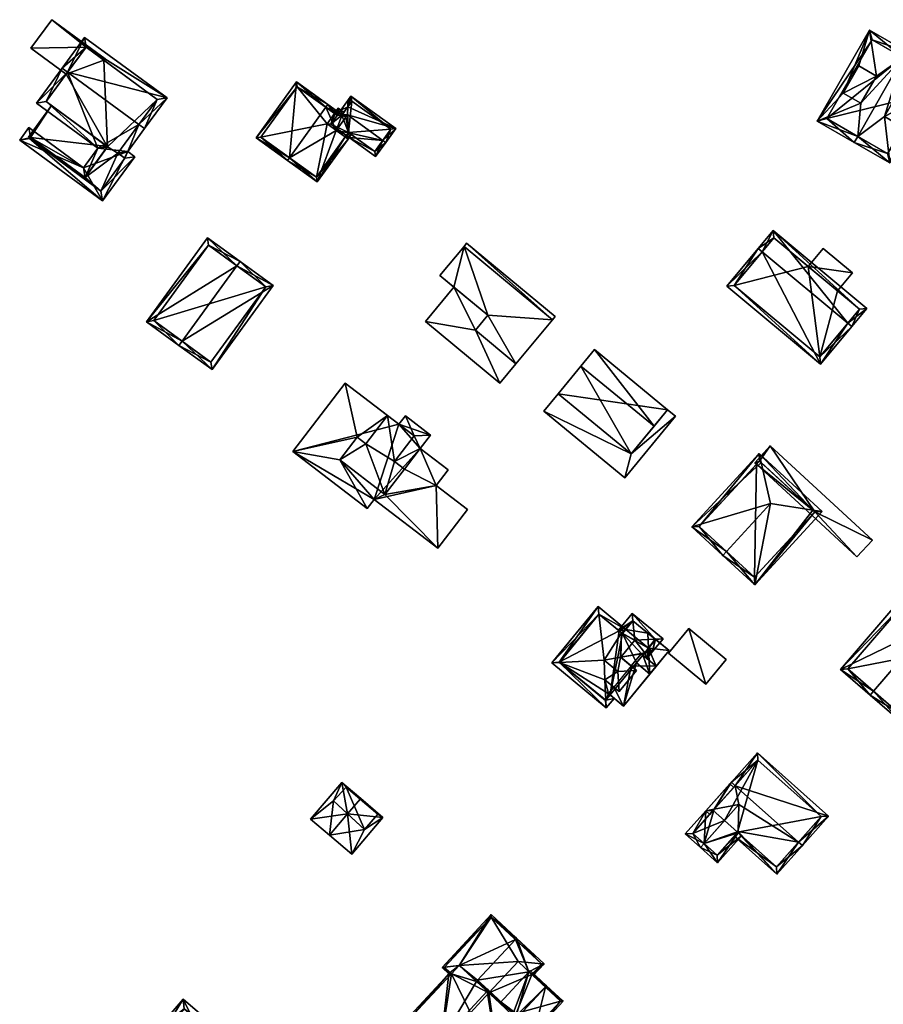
# Model space of a CAD drawing. Header units: inches. Extents: x 2685601 to 2690022, y 1235992 to 1239010.
# Tile 316 of 390: x 2688925 to 2689048, y 1238155 to 1238295. Entities that reach past the tile are written whole.
import ezdxf

# ---------------------------------------------------------------- set-up
doc = ezdxf.new("R2010")
doc.units = ezdxf.units.IN
doc.header["$MEASUREMENT"] = 0
doc.layers.add('Gebaeude Einzelhaus', color=10, linetype='Continuous')
doc.layers.add('Offenes Gebaeude', color=10, linetype='Continuous')

msp = doc.modelspace()

# ---------------------------------------------------------------- meshes
at = {"layer": 'Gebaeude Einzelhaus'}
mesh = msp.add_polyface(dxfattribs=at)
corners = [(2688934.01, 1238291.57, 497.608), (2688929.11, 1238295.495, 497.608), (2688926.12, 1238291.42, 497.608), (2688936.72, 1238289.909, 497.608), (2688931.176, 1238287.709, 497.608), (2688936.563, 1238289.696, 497.608), (2688929.11, 1238295.495, 489.051), (2688936.72, 1238289.909, 489.051), (2688926.12, 1238291.42, 489.051), (2688931.176, 1238287.709, 489.051), (2688936.563, 1238289.696, 489.051), (2688934.01, 1238291.57, 489.051)]
mesh.append_faces([[corners[k] for k in face] for face in [(3, 0, 5), (0, 2, 4), (3, 1, 0), (0, 1, 2)]], dxfattribs={"color": 13})
mesh.append_faces([[corners[k] for k in face] for face in [(7, 11, 6), (6, 11, 8), (8, 11, 9), (7, 10, 11), (7, 3, 10), (10, 3, 5), (8, 9, 2), (2, 9, 4), (2, 1, 8), (8, 1, 6), (1, 3, 6), (6, 3, 7)]], dxfattribs={"color": 41})
mesh = msp.add_polyface(dxfattribs=at)
corners = [(2689050.721, 1238290.092, 517.321), (2689056.31, 1238288.041, 512.987), (2689051.218, 1238290.96, 517.321), (2689050.281, 1238285.52, 515.923), (2689050.509, 1238280.239, 513.837), (2689048.856, 1238275.04, 512.987), (2689052.731, 1238284.115, 513.837), (2689048.059, 1238281.644, 515.923), (2689044.262, 1238278.826, 517.321), (2689043.765, 1238277.959, 517.321), (2689042.175, 1238285.018, 513.847), (2689045.924, 1238293.995, 512.987), (2689038.471, 1238280.994, 512.987), (2689046.932, 1238287.441, 515.923), (2689044.398, 1238288.894, 513.848), (2689044.71, 1238283.564, 515.923), (2689052.731, 1238284.115, 515.923), (2689050.509, 1238280.239, 515.923), (2689042.175, 1238285.018, 515.923), (2689044.398, 1238288.894, 515.923), (2689048.486, 1238276.405, 513.725), (2689054.945, 1238287.671, 513.725), (2689046.294, 1238292.63, 513.696), (2689039.836, 1238281.364, 513.697), (2689050.666, 1238290.124, 511.397), (2689046.294, 1238292.63, 503.718), (2689054.945, 1238287.671, 511.397), (2689050.666, 1238290.124, 503.718), (2689039.836, 1238281.364, 503.718), (2689048.486, 1238276.405, 503.718), (2689053.222, 1238284.665, 510.486), (2689053.222, 1238284.665, 503.718), (2689054.846, 1238287.498, 511.45), (2689054.945, 1238287.671, 503.718)]
mesh.append_faces([[corners[k] for k in face] for face in [(8, 20, 9), (23, 8, 9), (22, 23, 12), (12, 23, 9), (11, 22, 12), (0, 22, 2), (21, 0, 2), (2, 22, 11), (1, 20, 21), (1, 21, 2), (9, 20, 5), (5, 20, 1), (19, 18, 13), (13, 18, 15), (16, 7, 17), (16, 3, 7), (15, 0, 13), (15, 8, 0), (12, 15, 10), (15, 12, 8), (8, 12, 9), (13, 11, 14), (14, 11, 10), (11, 13, 0), (2, 11, 0), (10, 11, 12), (7, 5, 4), (7, 8, 5), (5, 8, 9), (0, 7, 3), (7, 0, 8), (4, 1, 6), (6, 1, 3), (1, 4, 5), (3, 1, 0), (0, 1, 2)]], dxfattribs={"color": 13})
mesh.append_faces([[corners[k] for k in face] for face in [(27, 28, 25), (27, 31, 28), (28, 31, 29), (27, 33, 31), (21, 32, 26), (21, 30, 32), (30, 29, 31), (21, 20, 30), (30, 20, 29), (8, 23, 20), (20, 23, 29), (29, 23, 28), (23, 22, 28), (28, 22, 25), (25, 24, 27), (24, 21, 26), (24, 0, 21), (25, 22, 24), (24, 22, 0), (14, 19, 13), (6, 3, 16), (4, 6, 17), (17, 6, 16), (4, 17, 7), (10, 15, 18), (14, 18, 19), (14, 10, 18)]], dxfattribs={"color": 41})
mesh = msp.add_polyface(dxfattribs=at)
corners = [(2688931.382, 1238287.991, 502.781), (2688945.575, 1238284.32, 499.706), (2688933.795, 1238292.968, 499.706), (2688941.55, 1238280.526, 502.781), (2688942.355, 1238279.935, 502.781), (2688930.576, 1238288.583, 502.781), (2688926.908, 1238283.584, 500.081), (2688935.693, 1238277.135, 500.081), (2688939.955, 1238276.665, 501.015), (2688933.645, 1238274.345, 498.573), (2688924.528, 1238278.29, 497.608), (2688925.839, 1238280.076, 498.573), (2688936.336, 1238269.621, 497.608), (2688940.964, 1238275.925, 501.015), (2688939.566, 1238275.71, 500.579), (2688936.123, 1238271.019, 498.044), (2688938.558, 1238276.45, 500.579), (2688944.178, 1238284.106, 500.271), (2688934.01, 1238291.57, 500.271), (2688928.305, 1238283.799, 500.516), (2688933.86, 1238272.948, 498.138), (2688937.09, 1238277.35, 500.517), (2688926.053, 1238278.679, 498.138), (2688925.925, 1238278.504, 498.043), (2688938.558, 1238276.45, 489.051), (2688939.566, 1238275.71, 489.051), (2688944.178, 1238284.106, 489.051), (2688936.563, 1238289.696, 497.608), (2688936.563, 1238289.696, 489.051), (2688934.01, 1238291.57, 497.608), (2688931.176, 1238287.709, 497.608), (2688928.305, 1238283.799, 489.051), (2688931.176, 1238287.709, 489.051), (2688929.093, 1238283.221, 497.787), (2688929.093, 1238283.221, 497.887), (2688937.09, 1238277.35, 489.051), (2688937.057, 1238277.374, 497.787), (2688937.057, 1238277.374, 497.887), (2688933.86, 1238272.948, 489.051), (2688933.826, 1238272.973, 497.787), (2688933.826, 1238272.973, 497.887), (2688926.053, 1238278.679, 489.051), (2688926.053, 1238278.679, 497.787), (2688926.053, 1238278.679, 497.887), (2688925.987, 1238278.589, 497.787), (2688925.925, 1238278.504, 489.051), (2688925.987, 1238278.589, 497.887), (2688936.123, 1238271.019, 489.051), (2688934.01, 1238291.57, 489.051)]
mesh.append_faces([[corners[k] for k in face] for face in [(23, 15, 12), (22, 23, 10), (10, 23, 12), (11, 22, 10), (20, 22, 9), (9, 22, 11), (21, 20, 7), (19, 21, 7), (7, 20, 9), (6, 19, 7), (0, 19, 5), (18, 0, 5), (5, 19, 6), (2, 18, 5), (17, 18, 1), (1, 18, 2), (3, 17, 4), (4, 17, 1), (16, 3, 8), (14, 16, 8), (8, 3, 4), (13, 15, 14), (12, 15, 13), (13, 14, 8), (3, 8, 4), (8, 12, 13), (8, 9, 12), (12, 9, 10), (10, 9, 11), (0, 7, 3), (3, 7, 8), (8, 7, 9), (5, 6, 0), (0, 6, 7), (0, 2, 5), (4, 1, 3), (3, 1, 0), (0, 1, 2)]], dxfattribs={"color": 13})
mesh.append_faces([[corners[k] for k in face] for face in [(38, 45, 41), (38, 47, 45), (38, 24, 47), (47, 24, 25), (28, 32, 48), (38, 35, 24), (24, 35, 26), (26, 35, 28), (28, 35, 32), (32, 35, 31), (14, 15, 25), (25, 15, 47), (15, 23, 47), (47, 23, 45), (41, 44, 42), (46, 22, 43), (44, 23, 46), (46, 23, 22), (41, 45, 44), (44, 45, 23), (22, 40, 43), (39, 41, 42), (39, 38, 41), (22, 20, 40), (40, 20, 39), (39, 20, 38), (20, 35, 38), (20, 21, 35), (37, 21, 34), (21, 37, 36), (33, 35, 36), (36, 35, 21), (33, 31, 35), (34, 19, 33), (19, 34, 21), (33, 19, 31), (31, 30, 32), (30, 18, 29), (30, 0, 18), (31, 19, 30), (30, 19, 0), (18, 27, 29), (27, 26, 28), (18, 17, 27), (27, 17, 26), (17, 24, 26), (3, 16, 17), (17, 16, 24), (16, 14, 24), (24, 14, 25)]], dxfattribs={"color": 41})
mesh = msp.add_polyface(dxfattribs=at)
corners = [(2688971.398, 1238283.057, 504.226), (2688978.248, 1238279.951, 503.183), (2688971.858, 1238284.55, 503.183), (2688971.356, 1238281.89, 504.91), (2688976.409, 1238278.253, 504.91), (2688976.815, 1238277.961, 504.91), (2688971.431, 1238283.959, 503.697), (2688970.586, 1238281.928, 504.226), (2688970.143, 1238282.148, 503.709), (2688970.539, 1238281.863, 504.226), (2688970.425, 1238282.56, 503.697), (2688970.134, 1238282.155, 503.697), (2688969.888, 1238281.814, 503.697), (2688969.9, 1238281.805, 503.713), (2688970.885, 1238281.713, 504.615), (2688975.383, 1238275.971, 503.183), (2688971.563, 1238279.336, 503.535), (2688971.617, 1238278.681, 503.183), (2688971.211, 1238278.973, 503.183), (2688971.503, 1238279.379, 503.535), (2688977.55, 1238279.838, 503.535), (2688971.971, 1238283.853, 503.535), (2688975.269, 1238276.669, 503.535), (2688970.831, 1238282.268, 504.226), (2688971.908, 1238279.087, 503.183), (2688971.111, 1238281.55, 504.91), (2688969.758, 1238279.669, 504.91), (2688971.045, 1238278.743, 503.597), (2688971.45, 1238278.451, 503.183), (2688969.578, 1238282.044, 503.288), (2688970.031, 1238282.844, 503.183), (2688969.497, 1238282.102, 503.183), (2688971.503, 1238279.379, 503.597), (2688970.586, 1238281.928, 505.445), (2688968.555, 1238283.389, 507.517), (2688968.266, 1238282.987, 507.517), (2688963.083, 1238275.785, 507.517), (2688967.04, 1238272.323, 503.183), (2688962.791, 1238275.38, 507.517), (2688964.063, 1238286.623, 503.183), (2688958.298, 1238278.613, 503.183), (2688966.926, 1238273.02, 503.597), (2688970.539, 1238281.863, 505.445), (2688970.143, 1238282.148, 505.849), (2688969.578, 1238282.044, 506.179), (2688969.9, 1238281.805, 505.847), (2688964.176, 1238285.925, 503.574), (2688958.995, 1238278.726, 503.574), (2688971.503, 1238279.379, 494.553), (2688971.211, 1238278.973, 494.553), (2688975.269, 1238276.669, 494.553), (2688977.55, 1238279.838, 494.553), (2688971.971, 1238283.853, 494.553), (2688970.539, 1238281.863, 494.553), (2688970.134, 1238282.155, 494.553), (2688969.888, 1238281.814, 494.553), (2688968.993, 1238280.569, 494.553), (2688971.045, 1238278.743, 494.553), (2688969.578, 1238282.044, 494.553), (2688969.497, 1238282.102, 494.553), (2688968.434, 1238280.623, 494.553), (2688964.176, 1238285.925, 494.553), (2688958.995, 1238278.726, 494.553), (2688966.926, 1238273.02, 494.553)]
mesh.append_faces([[corners[k] for k in face] for face in [(40, 47, 38), (38, 47, 36), (34, 46, 39), (39, 46, 40), (40, 46, 47), (34, 35, 46), (34, 44, 35), (33, 43, 34), (34, 43, 44), (44, 43, 45), (33, 42, 43), (36, 41, 38), (38, 41, 37), (37, 41, 28), (28, 41, 27), (36, 40, 38), (34, 39, 35), (35, 39, 36), (36, 39, 40), (33, 26, 25), (26, 37, 27), (27, 37, 28), (26, 36, 37), (37, 36, 38), (33, 35, 26), (26, 35, 36), (33, 34, 35), (30, 29, 31), (30, 11, 29), (29, 11, 12), (30, 10, 11), (27, 17, 28), (27, 16, 17), (17, 16, 24), (27, 32, 16), (11, 29, 12), (10, 30, 11), (11, 30, 29), (29, 30, 31), (14, 25, 3), (17, 27, 28), (17, 16, 27), (27, 16, 26), (26, 16, 25), (25, 16, 3), (17, 24, 16), (7, 10, 23), (23, 10, 0), (0, 10, 6), (7, 8, 10), (10, 8, 11), (7, 9, 8), (17, 22, 15), (15, 22, 5), (5, 22, 4), (18, 16, 17), (17, 16, 22), (18, 19, 16), (2, 21, 6), (6, 21, 0), (5, 20, 1), (1, 20, 2), (2, 20, 21), (5, 4, 20), (17, 16, 18), (18, 16, 19), (15, 4, 17), (17, 4, 16), (16, 4, 3), (15, 5, 4), (10, 0, 6), (10, 7, 0), (0, 7, 3), (3, 7, 14), (13, 8, 12), (12, 8, 11), (11, 8, 10), (10, 8, 7), (7, 8, 9), (0, 2, 6), (5, 1, 4), (4, 1, 3), (3, 1, 0), (0, 1, 2)]], dxfattribs={"color": 13})
mesh.append_faces([[corners[k] for k in face] for face in [(59, 60, 61), (61, 60, 62), (62, 60, 63), (63, 60, 57), (63, 57, 41), (41, 57, 27), (36, 47, 41), (41, 47, 63), (63, 47, 62), (47, 46, 62), (62, 46, 61), (44, 31, 35), (35, 31, 46), (46, 31, 61), (61, 31, 59), (44, 29, 31), (45, 12, 44), (44, 12, 29), (45, 13, 12), (43, 13, 45), (43, 8, 13), (42, 9, 43), (43, 9, 8), (33, 7, 42), (42, 7, 9), (33, 14, 7), (33, 25, 14), (58, 56, 59), (59, 56, 60), (60, 56, 57), (57, 56, 49), (58, 55, 56), (12, 55, 29), (29, 55, 58), (29, 58, 31), (31, 58, 59), (32, 19, 16), (27, 19, 32), (57, 18, 27), (27, 18, 19), (57, 49, 18), (56, 48, 49), (48, 51, 50), (48, 52, 51), (55, 53, 56), (56, 53, 48), (48, 53, 52), (55, 54, 53), (54, 55, 11), (11, 55, 12), (8, 53, 11), (11, 53, 54), (8, 9, 53), (23, 21, 7), (7, 21, 9), (9, 21, 53), (53, 21, 52), (23, 0, 21), (21, 20, 52), (52, 20, 51), (4, 22, 20), (20, 22, 51), (51, 22, 50), (16, 50, 22), (16, 48, 50), (16, 19, 48), (49, 48, 18), (18, 48, 19)]], dxfattribs={"color": 41})
mesh = msp.add_polyface(dxfattribs=at)
corners = [(2689042.825, 1238252.13, 511.467), (2689045.548, 1238254.22, 509.23), (2689032.185, 1238265.376, 509.23), (2689043.401, 1238251.649, 511.467), (2689030.615, 1238262.324, 511.467), (2689030.039, 1238262.805, 511.467), (2689025.555, 1238257.435, 509.23), (2689038.919, 1238246.28, 509.23), (2689044.491, 1238254.125, 509.731), (2689038.824, 1238247.336, 509.47), (2689032.28, 1238264.32, 509.731), (2689026.613, 1238257.53, 509.47), (2689044.491, 1238254.125, 500.646), (2689038.824, 1238247.336, 500.646), (2689037.171, 1238260.236, 507.412), (2689032.28, 1238264.32, 500.646), (2689041.34, 1238256.756, 507.412), (2689041.34, 1238256.756, 500.646), (2689037.171, 1238260.236, 500.646), (2689026.613, 1238257.53, 500.646)]
mesh.append_faces([[corners[k] for k in face] for face in [(11, 9, 7), (6, 11, 7), (4, 11, 5), (10, 4, 5), (5, 11, 6), (8, 10, 2), (2, 10, 5), (1, 8, 2), (3, 9, 0), (0, 8, 3), (7, 9, 3), (3, 8, 1), (4, 7, 0), (0, 7, 3), (4, 6, 7), (4, 5, 6), (0, 2, 4), (4, 2, 5), (3, 1, 0), (0, 1, 2)]], dxfattribs={"color": 13})
mesh.append_faces([[corners[k] for k in face] for face in [(18, 19, 15), (12, 13, 17), (17, 13, 18), (18, 13, 19), (9, 11, 13), (13, 11, 19), (11, 15, 19), (4, 10, 11), (11, 10, 15), (15, 14, 18), (16, 12, 17), (14, 8, 16), (16, 8, 12), (15, 10, 14), (14, 10, 8), (8, 9, 12), (12, 9, 13), (8, 0, 9)]], dxfattribs={"color": 41})
mesh = msp.add_polyface(dxfattribs=at)
corners = [(2688947.726, 1238249.563, 496.74), (2688952.019, 1238245.519, 494.502), (2688960.738, 1238257.528, 494.503), (2688947.285, 1238248.956, 496.74), (2688955.563, 1238260.358, 496.74), (2688956.004, 1238260.965, 496.74), (2688951.344, 1238264.349, 494.503), (2688942.625, 1238252.34, 494.502), (2688959.69, 1238257.361, 494.789), (2688951.51, 1238263.301, 494.793), (2688943.673, 1238252.506, 494.794), (2688951.853, 1238246.566, 494.789), (2688959.69, 1238257.361, 486.701), (2688951.51, 1238263.301, 486.701), (2688943.673, 1238252.506, 486.701), (2688951.853, 1238246.566, 486.701)]
mesh.append_faces([[corners[k] for k in face] for face in [(1, 11, 8), (0, 11, 3), (10, 0, 3), (3, 11, 1), (9, 10, 7), (7, 10, 3), (6, 9, 7), (4, 9, 5), (8, 4, 5), (5, 9, 6), (1, 8, 2), (2, 8, 5), (4, 7, 0), (0, 7, 3), (5, 6, 4), (4, 6, 7), (0, 2, 4), (4, 2, 5), (3, 1, 0), (0, 1, 2)]], dxfattribs={"color": 13})
mesh.append_faces([[corners[k] for k in face] for face in [(12, 15, 14), (12, 14, 13), (11, 15, 12), (11, 12, 8), (14, 15, 0), (0, 15, 11), (10, 14, 0), (13, 14, 9), (9, 14, 10), (12, 13, 4), (4, 13, 9), (8, 12, 4)]], dxfattribs={"color": 41})
mesh = msp.add_polyface(dxfattribs=at)
corners = [(2688988.007, 1238263.103, 505.877), (2688984.567, 1238258.951, 505.877), (2688991.411, 1238253.279, 505.877), (2688995.407, 1238246.346, 505.877), (2688989.632, 1238251.131, 505.877), (2689000.627, 1238252.647, 505.877), (2688989.632, 1238251.131, 502.846), (2688986.555, 1238257.304, 502.846), (2688982.486, 1238252.393, 502.846), (2688991.411, 1238253.279, 502.846), (2688993.115, 1238243.585, 502.846), (2688995.405, 1238246.348, 502.846), (2689000.627, 1238252.647, 502.314), (2688988.385, 1238263.559, 502.314), (2688988.007, 1238263.103, 502.314), (2689001.005, 1238253.103, 502.314), (2688995.407, 1238246.346, 493.08), (2689000.627, 1238252.647, 493.08), (2688988.007, 1238263.103, 493.08), (2688984.567, 1238258.951, 493.08), (2688986.555, 1238257.304, 493.08), (2688995.405, 1238246.348, 493.08), (2688991.411, 1238253.279, 493.08), (2688989.632, 1238251.131, 493.08), (2688982.486, 1238252.393, 493.08), (2688993.115, 1238243.585, 493.08), (2688988.385, 1238263.559, 493.08), (2689001.005, 1238253.103, 493.08)]
mesh.append_faces([[corners[k] for k in face] for face in [(15, 13, 12), (12, 13, 14), (6, 10, 11), (6, 8, 10), (9, 7, 6), (6, 7, 8), (0, 2, 5), (5, 2, 3), (3, 2, 4), (0, 1, 2)]], dxfattribs={"color": 13})
mesh.append_faces([[corners[k] for k in face] for face in [(26, 17, 18), (26, 27, 17), (12, 27, 15), (12, 17, 27), (13, 26, 14), (14, 26, 18), (13, 15, 26), (26, 15, 27), (20, 23, 24), (24, 23, 25), (25, 23, 21), (20, 22, 23), (10, 21, 11), (10, 25, 21), (10, 8, 25), (25, 8, 24), (8, 7, 24), (24, 7, 20), (22, 21, 23), (22, 17, 21), (21, 17, 16), (19, 18, 20), (20, 18, 22), (22, 18, 17), (16, 11, 21), (11, 4, 6), (16, 3, 11), (11, 3, 4), (9, 6, 2), (2, 6, 4), (2, 7, 9), (7, 19, 20), (2, 1, 7), (7, 1, 19), (14, 1, 0), (14, 19, 1), (14, 18, 19), (0, 5, 14), (14, 5, 12), (12, 16, 17), (5, 3, 12), (12, 3, 16)]], dxfattribs={"color": 41})
mesh = msp.add_polyface(dxfattribs=at)
corners = [(2689043.484, 1238259.325, 507.412), (2689037.171, 1238260.236, 507.412), (2689041.34, 1238256.756, 507.412), (2689039.315, 1238262.805, 507.412), (2689041.34, 1238256.756, 500.646), (2689043.484, 1238259.325, 500.646), (2689039.315, 1238262.805, 500.646), (2689037.171, 1238260.236, 500.646)]
mesh.append_faces([[corners[k] for k in face] for face in [(3, 1, 0), (0, 1, 2)]], dxfattribs={"color": 13})
mesh.append_faces([[corners[k] for k in face] for face in [(4, 7, 5), (5, 7, 6), (1, 3, 7), (7, 3, 6), (3, 0, 6), (6, 0, 5), (5, 0, 4), (4, 0, 2)]], dxfattribs={"color": 41})
mesh = msp.add_polyface(dxfattribs=at)
corners = [(2689006.633, 1238248.371, 503.416), (2689015.159, 1238237.441, 506.212), (2689017.085, 1238239.786, 503.415), (2689004.706, 1238246.025, 506.212), (2689001.45, 1238242.061, 504.814), (2689011.903, 1238233.476, 504.814), (2689011.903, 1238233.476, 502.577), (2689010.97, 1238230.049, 502.577), (2689018.21, 1238238.864, 502.577), (2688999.393, 1238239.556, 502.577), (2689017.085, 1238239.786, 502.577), (2689001.45, 1238242.061, 502.577), (2689006.633, 1238248.371, 491.874), (2689001.45, 1238242.061, 491.874), (2689006.633, 1238248.371, 502.577), (2689017.085, 1238239.786, 491.874), (2689011.903, 1238233.476, 491.874), (2688999.393, 1238239.556, 491.874), (2689010.97, 1238230.049, 491.874), (2689018.21, 1238238.864, 491.874)]
mesh.append_faces([[corners[k] for k in face] for face in [(9, 6, 11), (6, 8, 10), (9, 7, 6), (6, 7, 8), (5, 1, 3), (4, 5, 3), (3, 1, 0), (0, 1, 2)]], dxfattribs={"color": 13})
mesh.append_faces([[corners[k] for k in face] for face in [(19, 16, 15), (16, 17, 13), (19, 18, 16), (16, 18, 17), (8, 19, 10), (10, 19, 15), (8, 7, 19), (19, 7, 18), (7, 9, 18), (18, 9, 17), (11, 13, 9), (9, 13, 17), (13, 15, 16), (13, 12, 15), (10, 0, 2), (10, 14, 0), (10, 15, 14), (14, 15, 12), (2, 1, 10), (10, 1, 6), (6, 1, 5), (5, 4, 6), (6, 4, 11), (14, 3, 0), (14, 11, 3), (3, 11, 4), (14, 12, 11), (11, 12, 13)]], dxfattribs={"color": 41})
mesh = msp.add_polyface(dxfattribs=at)
corners = [(2688972.751, 1238235.876, 495.244), (2688971.047, 1238243.601, 495.244), (2688963.541, 1238233.824, 495.244), (2688977.078, 1238238.971, 495.244), (2688970.258, 1238232.629, 495.244), (2688974.161, 1238225.672, 495.244), (2688975.161, 1238226.974, 495.244), (2688976.71, 1238227.675, 495.244), (2688984.261, 1238219.988, 495.244), (2688984.043, 1238228.969, 495.244), (2688988.518, 1238225.534, 495.244), (2688981.751, 1238234.243, 495.244), (2688985.741, 1238231.18, 495.244), (2688979.502, 1238231.313, 495.244), (2688980.892, 1238236.042, 495.244), (2688983.224, 1238236.162, 495.244), (2688978.092, 1238232.395, 495.244), (2688979.624, 1238238.926, 495.244), (2688978.701, 1238237.725, 495.244), (2688973.979, 1238234.934, 495.244), (2688976.71, 1238227.675, 498.215), (2688979.502, 1238231.313, 498.215), (2688978.092, 1238232.395, 498.215), (2688977.078, 1238238.971, 498.215), (2688980.892, 1238236.042, 498.215), (2688973.979, 1238234.934, 498.215), (2688970.258, 1238232.629, 498.215), (2688972.751, 1238235.876, 498.215), (2688963.541, 1238233.824, 483.59), (2688971.047, 1238243.601, 483.59), (2688974.161, 1238225.672, 483.59), (2688975.161, 1238226.974, 483.59), (2688984.261, 1238219.988, 483.59), (2688988.518, 1238225.534, 483.59), (2688984.043, 1238228.969, 483.59), (2688985.741, 1238231.18, 483.59), (2688981.751, 1238234.243, 483.59), (2688983.224, 1238236.162, 483.59), (2688979.624, 1238238.926, 483.59), (2688978.701, 1238237.725, 483.59)]
mesh.append_faces([[corners[k] for k in face] for face in [(20, 25, 26), (26, 25, 27), (20, 22, 25), (25, 22, 23), (23, 22, 24), (20, 21, 22), (3, 0, 19), (14, 17, 18), (14, 15, 17), (13, 11, 16), (16, 11, 14), (14, 11, 15), (7, 9, 13), (13, 9, 11), (11, 9, 12), (7, 8, 9), (9, 8, 10), (4, 6, 7), (7, 6, 8), (4, 5, 6), (0, 2, 4), (4, 2, 5), (3, 1, 0), (0, 1, 2)]], dxfattribs={"color": 13})
mesh.append_faces([[corners[k] for k in face] for face in [(36, 39, 37), (37, 39, 38), (39, 28, 29), (36, 31, 39), (39, 31, 28), (28, 31, 30), (35, 34, 36), (36, 34, 31), (31, 34, 32), (32, 34, 33), (3, 29, 1), (3, 39, 29), (3, 18, 39), (18, 17, 39), (39, 17, 38), (17, 15, 38), (38, 15, 37), (15, 11, 37), (37, 11, 36), (11, 12, 36), (36, 12, 35), (12, 9, 35), (35, 9, 34), (9, 10, 34), (34, 10, 33), (10, 8, 33), (33, 8, 32), (8, 6, 32), (32, 6, 31), (6, 5, 31), (31, 5, 30), (5, 2, 30), (30, 2, 28), (2, 1, 28), (28, 1, 29), (16, 14, 22), (22, 14, 24), (13, 16, 21), (21, 16, 22), (7, 13, 20), (20, 13, 21), (4, 7, 26), (26, 7, 20), (0, 4, 27), (27, 4, 26), (19, 0, 25), (25, 0, 27), (3, 19, 23), (23, 19, 25), (18, 24, 14), (18, 23, 24), (18, 3, 23)]], dxfattribs={"color": 41})
mesh = msp.add_polyface(dxfattribs=at)
corners = [(2689038.11, 1238225.199, 499.256), (2689044.146, 1238218.774, 499.256), (2689046.358, 1238221.174, 499.256), (2689037.679, 1238224.731, 499.256), (2689031.76, 1238234.619, 499.256), (2689030.23, 1238232.458, 499.256), (2689029.549, 1238232.219, 499.256), (2689029.798, 1238231.989, 499.256), (2689029.549, 1238232.219, 490.999), (2689031.76, 1238234.619, 490.999), (2689029.798, 1238231.989, 490.999), (2689037.679, 1238224.731, 490.999), (2689044.146, 1238218.774, 490.999), (2689046.358, 1238221.174, 490.999), (2689038.11, 1238225.199, 490.999), (2689030.23, 1238232.458, 490.999)]
mesh.append_faces([[corners[k] for k in face] for face in [(5, 6, 7), (0, 4, 5), (5, 4, 6), (0, 2, 4), (3, 1, 0), (0, 1, 2)]], dxfattribs={"color": 13})
mesh.append_faces([[corners[k] for k in face] for face in [(9, 15, 8), (8, 15, 10), (11, 14, 12), (12, 14, 13), (13, 14, 9), (9, 14, 15), (4, 2, 9), (9, 2, 13), (2, 1, 13), (13, 1, 12), (12, 1, 11), (11, 1, 3), (7, 6, 10), (10, 6, 8), (6, 4, 8), (8, 4, 9)]], dxfattribs={"color": 41})
mesh = msp.add_polyface(dxfattribs=at)
corners = [(2689037.84, 1238225.447, 499.888), (2689029.546, 1238214.796, 499.256), (2689039.17, 1238225.243, 499.256), (2689031.815, 1238226.374, 502.75), (2689025.513, 1238219.533, 502.75), (2689025.005, 1238218.981, 502.75), (2689030.48, 1238232.227, 499.887), (2689030.186, 1238233.518, 499.256), (2689020.564, 1238223.073, 499.256), (2689029.503, 1238215.856, 499.68), (2689038.11, 1238225.199, 499.68), (2689030.23, 1238232.458, 499.69), (2689021.624, 1238223.116, 499.69), (2689030.23, 1238232.458, 499.256), (2689038.11, 1238225.199, 499.256), (2689029.798, 1238231.989, 499.256), (2689021.624, 1238223.116, 490.999), (2689029.798, 1238231.989, 490.999), (2689029.503, 1238215.856, 490.999), (2689037.679, 1238224.731, 499.256), (2689037.679, 1238224.731, 490.999), (2689030.23, 1238232.458, 490.999), (2689038.11, 1238225.199, 490.999)]
mesh.append_faces([[corners[k] for k in face] for face in [(7, 12, 8), (8, 12, 5), (5, 12, 4), (6, 11, 7), (7, 11, 12), (2, 0, 7), (7, 0, 6), (2, 10, 0), (9, 5, 4), (2, 1, 10), (10, 1, 9), (9, 1, 5), (6, 0, 7), (7, 0, 2), (6, 3, 0), (6, 8, 3), (3, 8, 4), (4, 8, 5), (6, 7, 8), (5, 1, 4), (4, 1, 3), (3, 1, 0), (0, 1, 2)]], dxfattribs={"color": 13})
mesh.append_faces([[corners[k] for k in face] for face in [(17, 18, 16), (17, 20, 18), (17, 22, 20), (17, 21, 22), (10, 19, 14), (19, 18, 20), (10, 9, 19), (19, 9, 18), (9, 16, 18), (4, 12, 9), (9, 12, 16), (16, 15, 17), (15, 11, 13), (16, 12, 15), (15, 12, 11), (13, 0, 14), (14, 0, 10), (11, 6, 13), (13, 6, 0)]], dxfattribs={"color": 41})
mesh = msp.add_polyface(dxfattribs=at)
corners = [(2689054.465, 1238208.819, 503.117), (2689050.168, 1238195.443, 501.021), (2689059.11, 1238205.798, 501.021), (2689046.503, 1238199.597, 503.117), (2689046.013, 1238199.03, 503.117), (2689054.955, 1238209.386, 503.117), (2689050.713, 1238213.05, 501.021), (2689041.77, 1238202.694, 501.021), (2689058.053, 1238205.72, 501.307), (2689050.79, 1238211.993, 501.301), (2689042.828, 1238202.771, 501.302), (2689050.09, 1238196.5, 501.307), (2689058.053, 1238205.72, 490.662), (2689050.79, 1238211.993, 490.662), (2689042.828, 1238202.771, 490.662), (2689050.09, 1238196.5, 490.662), (2689055.749, 1238203.052, 499.713), (2689058.014, 1238205.675, 499.613), (2689058.014, 1238205.675, 499.713), (2689055.749, 1238203.052, 499.613)]
mesh.append_faces([[corners[k] for k in face] for face in [(1, 11, 8), (3, 11, 4), (10, 3, 4), (4, 11, 1), (9, 10, 7), (7, 10, 4), (6, 9, 7), (0, 9, 5), (8, 0, 5), (5, 9, 6), (1, 8, 2), (2, 8, 5), (0, 7, 3), (3, 7, 4), (5, 6, 0), (0, 6, 7), (0, 2, 5), (4, 1, 3), (3, 1, 0), (0, 1, 2)]], dxfattribs={"color": 13})
mesh.append_faces([[corners[k] for k in face] for face in [(12, 15, 14), (12, 14, 13), (19, 12, 17), (19, 15, 12), (16, 11, 19), (19, 11, 15), (8, 16, 18), (17, 8, 18), (8, 17, 12), (16, 8, 11), (3, 15, 11), (3, 14, 15), (3, 10, 14), (10, 9, 14), (14, 9, 13), (0, 13, 9), (0, 12, 13), (0, 8, 12)]], dxfattribs={"color": 41})
mesh = msp.add_polyface(dxfattribs=at)
corners = [(2689010.508, 1238207.937, 495.406), (2689010.636, 1238207.828, 495.408), (2689011.113, 1238208.407, 494.948), (2689007.283, 1238210.589, 495.408), (2689007.165, 1238211.658, 494.948), (2689008.009, 1238204.018, 498.236), (2689010.38, 1238204.437, 497.112), (2689010.412, 1238204.443, 497.098), (2689014.953, 1238205.245, 494.948), (2689014.373, 1238205.722, 494.948), (2689013.815, 1238205.044, 495.487), (2689008.633, 1238199.233, 495.707), (2689008.143, 1238201.22, 496.885), (2689008.281, 1238198.323, 495.487), (2689009.41, 1238200.176, 495.707), (2689009.45, 1238198.561, 494.948), (2689008.334, 1238197.206, 494.948), (2689008.87, 1238199.039, 495.487), (2689011.893, 1238203.192, 495.707), (2689013.327, 1238204.934, 495.707), (2689013.563, 1238204.739, 495.487), (2689014.143, 1238204.262, 494.948), (2689000.546, 1238203.619, 494.948), (2689001.655, 1238203.678, 495.437), (2689010.186, 1238199.538, 496.886), (2689012.669, 1238202.553, 497.112), (2689010, 1238202.378, 498.236), (2689010.195, 1238208.204, 495.402), (2689007.268, 1238210.601, 495.397), (2689001.603, 1238203.721, 495.396), (2689008.231, 1238198.263, 495.436), (2689012.123, 1238209.629, 495.542), (2689010.063, 1238208.312, 494.948), (2689010.195, 1238208.204, 495.082), (2689012.019, 1238210.688, 494.948), (2689012.396, 1238206.854, 497.098), (2689015.321, 1238206.995, 495.542), (2689016.438, 1238207.049, 494.948), (2689012.121, 1238209.631, 495.54), (2689010.636, 1238207.828, 495.539), (2689015.381, 1238206.946, 495.487), (2689012.669, 1238202.553, 494.985), (2689010.186, 1238199.538, 494.986), (2689011.113, 1238208.407, 484.074), (2689010.636, 1238207.828, 484.074), (2689010.195, 1238208.204, 484.074), (2689007.268, 1238210.601, 484.074), (2689001.603, 1238203.721, 484.074), (2689008.231, 1238198.263, 484.074), (2689008.87, 1238199.039, 484.074), (2689013.564, 1238204.739, 494.948), (2689014.373, 1238205.722, 484.074), (2689013.564, 1238204.739, 484.074), (2689012.635, 1238203.61, 484.074), (2689015.381, 1238206.946, 494.948), (2689014.283, 1238207.85, 494.948), (2689012.121, 1238209.631, 484.074), (2689014.283, 1238207.85, 484.074), (2689015.381, 1238206.946, 484.074)]
mesh.append_faces([[corners[k] for k in face] for face in [(37, 40, 36), (37, 8, 40), (40, 8, 10), (37, 36, 34), (34, 36, 31), (33, 38, 0), (0, 38, 39), (38, 34, 31), (33, 32, 38), (38, 32, 34), (10, 35, 7), (8, 36, 10), (10, 36, 35), (8, 37, 36), (36, 31, 35), (37, 34, 36), (36, 34, 31), (31, 0, 35), (35, 0, 7), (31, 33, 0), (34, 32, 31), (31, 32, 33), (16, 30, 13), (22, 23, 16), (16, 23, 30), (4, 29, 22), (22, 29, 23), (3, 28, 4), (4, 28, 29), (4, 2, 3), (3, 2, 27), (27, 2, 0), (0, 2, 1), (21, 10, 8), (21, 20, 10), (15, 13, 17), (15, 16, 13), (8, 10, 9), (6, 26, 25), (6, 5, 26), (24, 26, 12), (12, 26, 5), (24, 25, 26), (23, 12, 5), (23, 13, 12), (22, 16, 23), (23, 16, 13), (3, 23, 5), (3, 22, 23), (3, 4, 22), (10, 21, 8), (10, 20, 21), (7, 19, 10), (10, 19, 20), (6, 18, 7), (7, 18, 19), (11, 13, 17), (17, 13, 15), (15, 13, 16), (14, 12, 11), (11, 12, 13), (8, 9, 10), (0, 6, 7), (0, 5, 6), (0, 3, 5), (0, 2, 3), (3, 2, 4), (0, 1, 2)]], dxfattribs={"color": 13})
mesh.append_faces([[corners[k] for k in face] for face in [(57, 43, 56), (57, 51, 43), (57, 58, 51), (39, 1, 0), (38, 2, 39), (39, 2, 1), (38, 56, 2), (2, 56, 43), (56, 55, 57), (55, 36, 54), (54, 36, 40), (55, 31, 36), (56, 38, 55), (55, 38, 31), (10, 9, 40), (40, 9, 54), (49, 44, 53), (53, 44, 52), (52, 44, 51), (51, 44, 43), (49, 45, 44), (49, 47, 45), (45, 47, 46), (49, 48, 47), (20, 50, 10), (10, 50, 9), (17, 30, 49), (49, 30, 48), (17, 13, 30), (23, 48, 30), (23, 47, 48), (23, 29, 47), (29, 46, 47), (29, 28, 46), (33, 3, 27), (33, 28, 3), (33, 46, 28), (33, 45, 46), (0, 33, 27), (33, 44, 45), (0, 1, 33), (33, 1, 44), (2, 44, 1), (2, 43, 44), (14, 24, 12), (14, 42, 24), (18, 25, 41), (18, 6, 25), (25, 24, 41), (41, 24, 42)]], dxfattribs={"color": 41})
mesh = msp.add_polyface(dxfattribs=at)
corners = [(2689014.373, 1238205.722, 494.948), (2689015.478, 1238203.163, 494.948), (2689017.313, 1238205.391, 494.948), (2689014.143, 1238204.262, 494.948), (2689015.381, 1238206.946, 494.948), (2689014.3, 1238207.871, 494.948), (2689014.283, 1238207.85, 494.948), (2689013.564, 1238204.739, 494.948), (2689011.893, 1238203.192, 495.707), (2689010.784, 1238197.463, 495.707), (2689015.478, 1238203.163, 495.707), (2689009.41, 1238200.176, 495.707), (2689008.633, 1238199.233, 495.707), (2689013.327, 1238204.934, 495.707), (2689014.3, 1238207.871, 484.074), (2689017.313, 1238205.391, 484.074), (2689014.283, 1238207.85, 484.074), (2689014.549, 1238202.034, 494.948), (2689014.549, 1238202.034, 484.074), (2689015.381, 1238206.946, 484.074), (2689014.373, 1238205.722, 484.074), (2689013.564, 1238204.739, 484.074), (2689012.635, 1238203.61, 484.074), (2689008.87, 1238199.039, 495.487), (2689010.784, 1238197.463, 484.074), (2689008.87, 1238199.039, 484.074), (2689013.563, 1238204.739, 495.487)]
mesh.append_faces([[corners[k] for k in face] for face in [(8, 10, 13), (12, 9, 11), (11, 9, 8), (8, 9, 10), (3, 0, 7), (4, 5, 6), (0, 2, 4), (4, 2, 5), (3, 1, 0), (0, 1, 2)]], dxfattribs={"color": 13})
mesh.append_faces([[corners[k] for k in face] for face in [(18, 24, 22), (22, 24, 25), (26, 3, 7), (13, 10, 26), (26, 10, 3), (3, 10, 1), (9, 17, 10), (10, 17, 1), (9, 24, 17), (17, 24, 18), (24, 23, 25), (24, 9, 23), (23, 9, 12), (20, 18, 21), (21, 18, 22), (19, 15, 20), (20, 15, 18), (16, 14, 19), (19, 14, 15), (1, 15, 2), (1, 18, 15), (1, 17, 18), (6, 5, 16), (16, 5, 14), (5, 2, 14), (14, 2, 15)]], dxfattribs={"color": 41})
mesh = msp.add_polyface(dxfattribs=at)
corners = [(2689035.8, 1238178.041, 493.536), (2689036.36, 1238177.543, 493.536), (2689040.085, 1238181.728, 490.937), (2689026.763, 1238186.087, 493.536), (2689029.928, 1238190.77, 490.937), (2689026.203, 1238186.585, 493.536), (2689027.101, 1238179.428, 491.292), (2689026.602, 1238178.868, 490.937), (2689032.704, 1238173.436, 490.937), (2689027.192, 1238179.53, 491.356), (2689027.289, 1238183.401, 492.753), (2689023.761, 1238182.715, 491.402), (2689022.546, 1238182.479, 490.937), (2689023.605, 1238182.54, 491.292), (2689023.107, 1238181.979, 490.937), (2689039.026, 1238181.666, 491.285), (2689029.989, 1238189.711, 491.285), (2689032.643, 1238174.495, 491.292), (2689027.187, 1238179.351, 491.292), (2689032.643, 1238174.495, 482.473), (2689039.026, 1238181.666, 482.473), (2689029.989, 1238189.711, 482.473), (2689023.605, 1238182.54, 482.473), (2689027.101, 1238179.428, 482.473), (2689025.233, 1238181.091, 482.473)]
mesh.append_faces([[corners[k] for k in face] for face in [(18, 7, 6), (18, 17, 7), (7, 17, 8), (8, 17, 1), (1, 17, 0), (12, 13, 14), (5, 11, 12), (12, 11, 13), (5, 3, 11), (5, 16, 3), (15, 1, 0), (15, 2, 1), (5, 4, 16), (16, 4, 15), (15, 4, 2), (11, 12, 13), (13, 12, 14), (11, 5, 12), (10, 3, 11), (11, 3, 5), (9, 0, 10), (10, 0, 3), (6, 8, 9), (9, 8, 0), (0, 8, 1), (6, 7, 8), (3, 4, 5), (0, 2, 3), (3, 2, 4), (0, 1, 2)]], dxfattribs={"color": 13})
mesh.append_faces([[corners[k] for k in face] for face in [(21, 24, 22), (20, 23, 21), (21, 23, 24), (20, 19, 23), (19, 18, 23), (23, 18, 6), (19, 17, 18), (21, 11, 16), (16, 11, 3), (21, 22, 11), (11, 22, 13), (16, 15, 21), (21, 15, 20), (15, 19, 20), (15, 17, 19), (15, 0, 17)]], dxfattribs={"color": 41})
mesh = msp.add_polyface(dxfattribs=at)
corners = [(2688973.172, 1238184.158, 485.683), (2688976.431, 1238181.553, 483.156), (2688973.251, 1238184.251, 485.683), (2688971.383, 1238182.05, 485.683), (2688971.978, 1238176.303, 483.156), (2688968.796, 1238179.001, 485.683), (2688970.545, 1238186.548, 483.157), (2688966.09, 1238181.298, 483.157), (2688975.7, 1238182, 483.669), (2688973.8, 1238179.85, 483.704), (2688971.147, 1238185.886, 483.788), (2688969.35, 1238183.9, 483.727), (2688969.35, 1238183.9, 477.991), (2688973.8, 1238179.85, 477.991), (2688975.7, 1238182, 477.991), (2688971.147, 1238185.886, 477.991)]
mesh.append_faces([[corners[k] for k in face] for face in [(3, 9, 5), (11, 3, 5), (5, 9, 4), (7, 11, 5), (6, 10, 11), (6, 11, 7), (0, 10, 2), (8, 0, 2), (2, 10, 6), (9, 8, 1), (4, 9, 1), (1, 8, 2), (3, 7, 5), (2, 6, 0), (0, 6, 3), (3, 6, 7), (4, 3, 5), (4, 1, 3), (3, 1, 0), (0, 1, 2)]], dxfattribs={"color": 13})
mesh.append_faces([[corners[k] for k in face] for face in [(13, 15, 14), (12, 15, 13), (11, 15, 12), (10, 15, 11), (0, 15, 10), (14, 15, 8), (8, 15, 0), (13, 14, 8), (9, 13, 8), (12, 13, 9), (3, 12, 9), (11, 12, 3)]], dxfattribs={"color": 41})
mesh = msp.add_polyface(dxfattribs=at)
corners = [(2689027.187, 1238179.351, 491.292), (2689024.24, 1238175.086, 490.937), (2689027.661, 1238178.93, 490.937), (2689022.31, 1238177.808, 492.753), (2689021.811, 1238177.248, 492.753), (2689027.192, 1238179.53, 491.356), (2689027.289, 1238183.401, 492.753), (2689024.179, 1238176.145, 491.356), (2689022.311, 1238177.807, 492.752), (2689023.761, 1238182.715, 491.402), (2689025.971, 1238186.326, 490.937), (2689022.546, 1238182.479, 490.937), (2689026.532, 1238185.827, 491.402), (2689019.624, 1238179.194, 490.937), (2689021.811, 1238177.246, 492.753), (2689020.683, 1238179.255, 491.403), (2689022.311, 1238177.807, 482.473), (2689024.179, 1238176.145, 482.473), (2689027.101, 1238179.428, 491.292), (2689027.101, 1238179.428, 482.473), (2689025.233, 1238181.091, 482.473), (2689020.683, 1238179.255, 482.473), (2689023.605, 1238182.54, 491.292), (2689023.605, 1238182.54, 482.473)]
mesh.append_faces([[corners[k] for k in face] for face in [(9, 10, 12), (15, 11, 9), (9, 11, 10), (15, 13, 11), (3, 4, 15), (15, 4, 13), (13, 4, 14), (9, 3, 6), (3, 13, 4), (4, 13, 14), (9, 11, 3), (3, 11, 13), (12, 10, 9), (9, 10, 11), (7, 4, 8), (8, 4, 3), (7, 1, 4), (7, 2, 1), (7, 0, 2), (7, 5, 0), (3, 5, 6), (3, 0, 5), (4, 1, 3), (3, 1, 0), (0, 1, 2)]], dxfattribs={"color": 13})
mesh.append_faces([[corners[k] for k in face] for face in [(21, 20, 16), (21, 23, 20), (15, 8, 3), (15, 16, 8), (15, 21, 16), (9, 22, 15), (15, 22, 21), (21, 22, 23), (16, 19, 17), (16, 20, 19), (18, 17, 19), (5, 7, 18), (18, 7, 17), (16, 7, 8), (16, 17, 7)]], dxfattribs={"color": 41})
mesh = msp.add_polyface(dxfattribs=at)
corners = [(2688989.946, 1238158.316, 487.001), (2688987.306, 1238160.424, 484.833), (2688989.776, 1238158.132, 487.001), (2688995.338, 1238164.126, 487.002), (2688991.878, 1238167.679, 483.814), (2688984.871, 1238160.128, 483.814), (2688986.018, 1238159.405, 484.672), (2688986.202, 1238159.234, 484.833), (2688995.509, 1238164.31, 487.002), (2688985.848, 1238159.221, 484.672), (2688993.123, 1238155.027, 483.837), (2688997.28, 1238159.506, 483.837), (2688999.443, 1238160.66, 483.282), (2688997.683, 1238159.132, 483.455), (2688997.867, 1238158.962, 483.282), (2688991.891, 1238167.325, 483.975), (2688985.225, 1238160.141, 483.975), (2688999.089, 1238160.646, 483.455), (2688991.891, 1238167.325, 474.055), (2688999.089, 1238160.646, 474.055), (2688985.225, 1238160.141, 474.055), (2688986.202, 1238159.234, 474.055), (2688997.683, 1238159.132, 474.055), (2688995.719, 1238160.955, 474.055), (2688987.306, 1238160.424, 474.055), (2688991.562, 1238156.475, 474.055)]
mesh.append_faces([[corners[k] for k in face] for face in [(14, 17, 12), (12, 17, 8), (8, 17, 3), (14, 13, 17), (9, 16, 6), (15, 8, 3), (15, 4, 8), (9, 5, 16), (16, 5, 15), (15, 5, 4), (12, 13, 14), (0, 11, 3), (3, 11, 8), (8, 11, 12), (12, 11, 13), (0, 10, 11), (0, 2, 10), (6, 5, 9), (4, 3, 8), (7, 1, 6), (6, 1, 5), (5, 1, 4), (4, 1, 3), (3, 1, 0), (0, 1, 2)]], dxfattribs={"color": 13})
mesh.append_faces([[corners[k] for k in face] for face in [(20, 24, 21), (24, 23, 25), (23, 19, 22), (20, 18, 24), (24, 18, 23), (23, 18, 19), (19, 17, 22), (22, 17, 13), (20, 21, 16), (16, 21, 6), (6, 21, 7), (16, 15, 20), (20, 15, 18), (3, 17, 15), (15, 17, 18), (18, 17, 19)]], dxfattribs={"color": 41})
mesh = msp.add_polyface(dxfattribs=at)
corners = [(2688984.723, 1238149.633, 488.338), (2688980.376, 1238153.325, 484.672), (2688984.553, 1238149.449, 488.338), (2688985.848, 1238159.221, 484.672), (2688989.776, 1238158.132, 487.001), (2688991.299, 1238156.719, 488.338), (2688986.202, 1238159.234, 484.833), (2688991.469, 1238156.903, 488.338), (2688989.946, 1238158.316, 487.001), (2688987.306, 1238160.424, 484.833), (2688986.018, 1238159.405, 484.672), (2688992.459, 1238150.361, 484.841), (2688988.53, 1238145.759, 484.672), (2688995.446, 1238153.213, 484.672), (2688992.319, 1238150.491, 484.97), (2688995.263, 1238153.383, 484.841), (2688994.952, 1238153.33, 484.97), (2688995.122, 1238153.513, 484.97), (2688980.73, 1238153.339, 484.833), (2688988.516, 1238146.113, 484.842), (2688993.123, 1238155.027, 483.837), (2688980.73, 1238153.339, 474.055), (2688986.202, 1238159.234, 474.055), (2688987.869, 1238146.714, 479.84), (2688987.869, 1238146.714, 474.055), (2688988.037, 1238146.557, 479.84), (2688988.046, 1238146.549, 479.84), (2688988.037, 1238146.557, 474.055), (2688988.047, 1238146.548, 474.055), (2688988.516, 1238146.113, 479.84), (2688989.11, 1238146.753, 480.201), (2688989.876, 1238147.578, 474.055), (2688989.111, 1238146.753, 474.055), (2688992.459, 1238150.361, 474.055), (2688988.929, 1238153.638, 474.055), (2688991.562, 1238156.475, 474.055), (2688987.306, 1238160.424, 474.055), (2688988.516, 1238146.113, 474.055), (2688987.871, 1238146.712, 474.055)]
mesh.append_faces([[corners[k] for k in face] for face in [(13, 11, 15), (19, 2, 0), (13, 12, 11), (11, 12, 19), (19, 12, 2), (17, 5, 7), (17, 16, 5), (4, 7, 5), (4, 8, 7), (3, 18, 1), (1, 18, 2), (2, 18, 0), (3, 6, 18), (3, 10, 6), (5, 17, 7), (5, 16, 17), (0, 14, 5), (5, 14, 16), (11, 13, 15), (2, 12, 0), (0, 12, 14), (14, 12, 11), (11, 12, 13), (3, 6, 10), (6, 4, 9), (4, 7, 8), (4, 5, 7), (3, 0, 6), (6, 0, 4), (4, 0, 5), (3, 1, 0), (0, 1, 2)]], dxfattribs={"color": 13})
mesh.append_faces([[corners[k] for k in face] for face in [(24, 32, 38), (38, 32, 27), (27, 32, 28), (28, 32, 37), (24, 31, 32), (24, 34, 31), (31, 34, 33), (34, 22, 35), (35, 22, 36), (24, 21, 34), (34, 21, 22), (11, 30, 33), (33, 30, 31), (31, 30, 32), (11, 19, 30), (30, 19, 29), (19, 26, 29), (26, 27, 28), (19, 25, 26), (26, 25, 27), (19, 23, 25), (23, 21, 24), (23, 18, 21), (19, 0, 23), (23, 0, 18), (21, 6, 22), (21, 18, 6), (5, 20, 4), (5, 16, 20)]], dxfattribs={"color": 41})
mesh = msp.add_polyface(dxfattribs=at)
corners = [(2688999.64, 1238157.316, 485.299), (2688999.81, 1238157.5, 485.299), (2688995.446, 1238153.213, 485.171), (2688995.824, 1238153.203, 485.299), (2688995.654, 1238153.02, 485.299), (2688992.319, 1238150.491, 484.97), (2688992.149, 1238150.309, 484.97), (2688992.473, 1238150.008, 485.171), (2688994.952, 1238153.33, 484.97), (2688997.28, 1238159.506, 483.837), (2688997.45, 1238159.69, 483.837), (2688993.123, 1238155.027, 483.837), (2688998.009, 1238150.835, 482.756), (2689002.165, 1238155.315, 482.756), (2688995.433, 1238153.566, 485.058), (2688997.995, 1238151.189, 482.955), (2689001.811, 1238155.301, 482.954), (2688992.459, 1238150.361, 485.057), (2688997.683, 1238159.132, 474.055), (2689001.811, 1238155.301, 474.055), (2688997.683, 1238159.132, 483.455), (2688992.459, 1238150.361, 484.841), (2688992.459, 1238150.361, 474.055), (2688995.433, 1238153.566, 474.055), (2688997.995, 1238151.189, 474.055), (2688991.562, 1238156.475, 474.055), (2688995.719, 1238160.955, 474.055), (2688988.929, 1238153.638, 474.055)]
mesh.append_faces([[corners[k] for k in face] for face in [(17, 6, 5), (17, 7, 6), (17, 2, 7), (17, 14, 2), (1, 9, 10), (1, 0, 9), (12, 16, 13), (13, 16, 1), (1, 16, 0), (12, 15, 16), (12, 4, 15), (15, 4, 3), (2, 14, 3), (2, 3, 4), (0, 13, 1), (4, 12, 3), (3, 12, 0), (0, 12, 13), (8, 9, 11), (9, 1, 10), (8, 2, 9), (9, 2, 1), (5, 7, 8), (8, 7, 2), (5, 6, 7), (0, 2, 3), (3, 2, 4), (0, 1, 2)]], dxfattribs={"color": 13})
mesh.append_faces([[corners[k] for k in face] for face in [(25, 22, 27), (25, 23, 22), (23, 19, 24), (25, 18, 23), (23, 18, 19), (25, 26, 18), (16, 24, 19), (16, 15, 24), (15, 23, 24), (3, 14, 15), (15, 14, 23), (21, 14, 17), (21, 23, 14), (21, 22, 23), (5, 21, 17), (0, 20, 9), (0, 16, 20), (20, 16, 18), (18, 16, 19)]], dxfattribs={"color": 41})
mesh = msp.add_polyface(dxfattribs=at)
corners = [(2688954.97, 1238141.279, 484.657), (2688939.899, 1238146.334, 479.222), (2688951.791, 1238136.066, 479.222), (2688944.592, 1238150.24, 484.657), (2688943.835, 1238150.893, 484.657), (2688955.728, 1238140.625, 484.657), (2688959.799, 1238145.341, 478.589), (2688947.906, 1238155.609, 478.589), (2688951.688, 1238137.476, 480.124), (2688941.309, 1238146.438, 480.125), (2688958.389, 1238145.238, 479.563), (2688948.01, 1238154.199, 479.562), (2688951.688, 1238137.476, 468.61), (2688958.389, 1238145.238, 468.61), (2688948.01, 1238154.199, 468.61), (2688941.309, 1238146.438, 468.61)]
mesh.append_faces([[corners[k] for k in face] for face in [(3, 9, 4), (11, 3, 4), (7, 11, 4), (10, 11, 6), (6, 11, 7), (5, 8, 0), (0, 10, 5), (5, 10, 6), (2, 8, 5), (9, 8, 1), (4, 9, 1), (1, 8, 2), (0, 7, 3), (3, 7, 4), (0, 6, 7), (0, 5, 6), (0, 2, 5), (4, 1, 3), (3, 1, 0), (0, 1, 2)]], dxfattribs={"color": 13})
mesh.append_faces([[corners[k] for k in face] for face in [(13, 15, 14), (13, 12, 15), (8, 15, 12), (8, 9, 15), (3, 11, 9), (9, 11, 15), (15, 11, 14), (11, 13, 14), (11, 10, 13), (10, 12, 13), (10, 8, 12), (10, 0, 8)]], dxfattribs={"color": 41})
at = {"layer": 'Offenes Gebaeude'}
mesh = msp.add_polyface(dxfattribs=at)
corners = [(2688926.053, 1238278.679, 497.887), (2688929.093, 1238283.221, 497.887), (2688925.796, 1238278.729, 497.887), (2688937.057, 1238277.374, 497.887), (2688925.987, 1238278.589, 497.887), (2688933.826, 1238272.973, 497.887), (2688925.796, 1238278.729, 497.787), (2688929.093, 1238283.221, 497.787), (2688925.987, 1238278.589, 497.787), (2688933.826, 1238272.973, 497.787), (2688937.057, 1238277.374, 497.787), (2688926.053, 1238278.679, 497.787)]
mesh.append_faces([[corners[k] for k in face] for face in [(3, 0, 5), (0, 2, 4), (3, 1, 0), (0, 1, 2)]], dxfattribs={"color": 13})
mesh.append_faces([[corners[k] for k in face] for face in [(9, 11, 10), (10, 11, 7), (7, 11, 6), (6, 11, 8), (10, 3, 9), (9, 3, 5), (6, 8, 2), (2, 8, 4), (6, 1, 7), (6, 2, 1)]], dxfattribs={"color": 41})
mesh = msp.add_polyface(dxfattribs=at)
corners = [(2689020.12, 1238208.52, 491.381), (2689022.548, 1238200.599, 491.381), (2689025.455, 1238204.129, 491.381), (2689017.214, 1238204.99, 491.381), (2689020.12, 1238208.52, 491.281), (2689025.455, 1238204.129, 491.281), (2689017.214, 1238204.99, 491.281), (2689022.548, 1238200.599, 491.281)]
mesh.append_faces([[corners[k] for k in face] for face in [(3, 1, 0), (0, 1, 2)]], dxfattribs={"color": 13})
mesh.append_faces([[corners[k] for k in face] for face in [(4, 7, 6), (5, 7, 4), (2, 7, 5), (1, 7, 2), (6, 7, 3), (3, 7, 1), (4, 6, 0), (0, 6, 3), (5, 4, 2), (2, 4, 0)]], dxfattribs={"color": 41})

doc.saveas('drawing.dxf')
